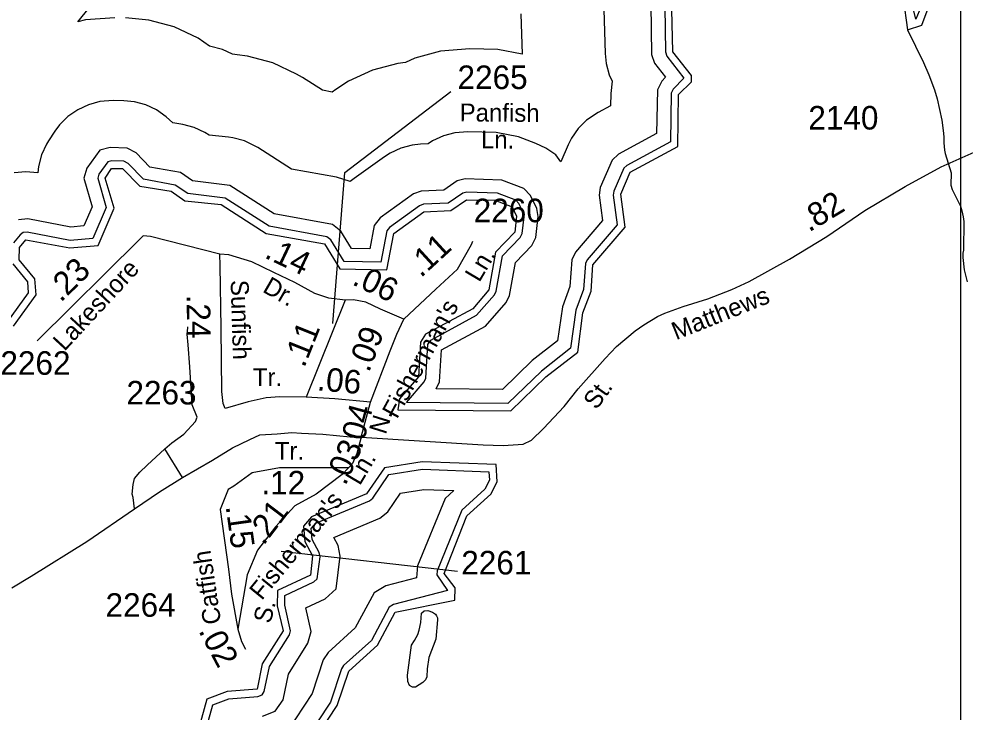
# Model space of a CAD drawing. Extents: x 1473865 to 1648260, y 639067 to 773536.
# Drawn here: x 1607539 to 1612556, y 673547 to 677225 of the extents above; entities that cross this region are included whole.
import ezdxf

# ---------------------------------------------------------------- set-up
doc = ezdxf.new("R2010")
doc.units = 0
for name, color, linetype in [('Exist Hydrographic Buffer Line', 7, 'Continuous'), ('Exist Hydrographic Lake Shore', 7, 'Continuous'), ('Exist Hydrographic Misc Water Feature', 7, 'Continuous'), ('Exist Road Non-System Type 51', 7, 'Continuous'), ('Exist Road Secondary Mileage Hundredths English Label', 7, 'Continuous'), ('Exist Road Secondary Type 51 Attributed', 7, 'Continuous'), ('Exist Road Secondary Type 51 Label', 7, 'Continuous'), ('Exist Road Secondary Type 51 Number Label', 7, 'Continuous'), ('Map Preparation Inset Cut Line', 7, 'Continuous')]:
    doc.layers.add(name, color=color, linetype=linetype)

msp = doc.modelspace()

# ---------------------------------------------------------------- linework, layer by layer
at = {"layer": 'Exist Hydrographic Buffer Line'}
for points in [[(1608047.2, 677231.8), (1607892, 677219.9), (1607852.2, 677209.2), (1607945.7, 677326.9)], [(1610890.2, 677303.9), (1610893.6, 677037), (1610910.1, 676991.1), (1610968, 676916.2), (1610948.5, 676895.9), (1610924.3, 676849.7), (1610920.6, 676616.8), (1610718.1, 676507.6), (1610684.7, 676475.3), (1610621.9, 676331.6), (1610616.1, 676290.5), (1610633.8, 676156.1), (1610489.9, 675986.8), (1610471.2, 675946.6), (1610460.9, 675804.6), (1610420.8, 675698.3), (1610395.7, 675517.5), (1610261, 675412.4), (1610102.5, 675259.1), (1609751.6, 675262.4), (1609769.8, 675299.9), (1609780.1, 675468.6), (1610012.5, 675594.1), (1610123.5, 675721.2), (1610140.9, 675757.9), (1610172.5, 675933.3), (1610258.3, 676022.7), (1610279.9, 676065.2), (1610291.8, 676176.7), (1610284.6, 676218.6), (1610251.3, 676287.5), (1610216.2, 676325.4), (1610100.6, 676369.7)], [(1612330, 677309.6), (1612295.2, 677224.1), (1612266.6, 677340.7)], [(1610641, 677274.6), (1610647, 677041.6), (1610652.4, 676988.8), (1610668.6, 676928.2), (1610684.4, 676894.3), (1610676.9, 676829.5), (1610676, 676765), (1610609.9, 676729.2), (1610549.5, 676688.3), (1610505.2, 676643.9), (1610469.1, 676592.5), (1610450.9, 676556.3), (1610412.1, 676467.2), (1610385.3, 676504), (1610333.9, 676540), (1610280.9, 676565.1), (1610188.9, 676599.8), (1610069.3, 676622.9), (1609920.3, 676625.9), (1609850.4, 676620.5), (1609789.8, 676604.3), (1609732.9, 676577.8), (1609709.6, 676563.2), (1609669.3, 676561.2), (1609624.4, 676556.1), (1609563.8, 676539.9), (1609506.9, 676513.4), (1609476.9, 676494), (1609316.9, 676379.1), (1609296.5, 676363.3), (1609222.6, 676386.1), (1608984.6, 676428.9), (1608805.6, 676543.2), (1608735, 676578.1), (1608674.4, 676594.3), (1608649.7, 676597.7), (1608548.2, 676608.5), (1608525.9, 676622.5), (1608469, 676649.1), (1608408.3, 676665.3), (1608354.6, 676673.9), (1608320.3, 676706.6), (1608268.9, 676742.6), (1608212, 676769.1), (1608151.4, 676785.3), (1608096.3, 676790.8), (1608038.2, 676791.9), (1607968.4, 676786.5), (1607907.8, 676770.3), (1607850.9, 676743.7), (1607799.5, 676707.8), (1607755.2, 676663.4), (1607729.9, 676629.5), (1607695.9, 676577.7), (1607685.1, 676560.2), (1607658.7, 676503.3), (1607642.4, 676442.7), (1607639.4, 676408.2), (1607575.8, 676413.9), (1607513.4, 676408.4)], [(1610201.1, 677253.1), (1610207, 677037.9), (1610078.4, 677062.8), (1609929.4, 677065.8), (1609774, 677053.9), (1609639.3, 677017.7), (1609588.3, 676994), (1609548, 676989.5), (1609413.3, 676953.4), (1609286.9, 676894.5), (1609220.1, 676851.4), (1609200.4, 676837.1), (1609148.2, 676846.6), (1609042.4, 676914.1), (1609011.9, 676932.6), (1608885.5, 676991.5), (1608750.8, 677027.6), (1608695.7, 677035.3), (1608672.6, 677037.8), (1608619.5, 677062.5), (1608549.4, 677081.3), (1608488.9, 677123.7), (1608362.5, 677182.6), (1608227.8, 677218.7), (1608105.3, 677230.6)], [(1610963.9, 677289.9), (1610966.9, 677050.2), (1610975.3, 677026.9), (1611064.9, 676910.9), (1611008.7, 676852.6), (1610997.5, 676831.1), (1610993.3, 676572.6), (1610761.9, 676447.7), (1610746.2, 676432.5), (1610693.2, 676311.4), (1610690.3, 676290.2), (1610710.9, 676133.4), (1610552.4, 675946.8), (1610543.6, 675927.8), (1610533.4, 675788.6), (1610492.5, 675680), (1610464.4, 675477.9), (1610309.3, 675356.9), (1610131.9, 675185.3), (1609594.4, 675190.4), (1609688, 675299.6), (1609697.3, 675318.8), (1609708.3, 675496.9), (1609723.2, 675521.4), (1609965.9, 675652.4), (1610061.5, 675761.9), (1610070.3, 675780.5), (1610104.1, 675968.1), (1610197.7, 676065.7), (1610208.3, 676086.5), (1610217.6, 676174.4), (1610213.9, 676195.9), (1610189.9, 676245.6), (1610173.9, 676262.9), (1610076, 676300.4)], [(1610100.6, 676369.7), (1609906, 676376.4), (1609863.5, 676365.4), (1609792.5, 676317), (1609671.4, 676311.1), (1609630.9, 676297), (1609454, 676170), (1609423.5, 676129.6), (1609400, 676005.7), (1609303.1, 676007.7), (1609246.3, 676099.7), (1609202.7, 676135.1), (1608891.8, 676191.6), (1608657.8, 676341), (1608459.8, 676366.1), (1608395.8, 676410), (1608234, 676439.5), (1608160.3, 676515.5), (1608114.1, 676539.8), (1608023.9, 676542.3), (1607969.2, 676528.3), (1607899.6, 676433.8), (1607883.9, 676380.3), (1607928, 676228.8), (1607883.8, 676127), (1607814.4, 676120.8), (1607586.9, 676163.8), (1607537.7, 676159.7)], [(1610076, 676300.4), (1609913.7, 676306), (1609892.9, 676300.6), (1609815.6, 676247.9), (1609684.9, 676241.6), (1609663.6, 676234.1), (1609503.5, 676119.2), (1609489.3, 676100.4), (1609457.8, 675934.5), (1609263.5, 675938.4), (1609192.9, 676052.8), (1609172.5, 676069.3), (1608865.7, 676125.1), (1608633.4, 676273.5), (1608434.2, 676298.7), (1608368.5, 676343.7), (1608199.3, 676374.5), (1608117.7, 676458.7), (1608095.8, 676470.2), (1608031.8, 676472), (1608010.9, 676466.6), (1607963.4, 676402.1), (1607956.9, 676380.2), (1608002.3, 676224.1), (1607931.6, 676060.9), (1607810.9, 676050.1), (1607583.2, 676093.2), (1607562.3, 676091.4), (1607545.3, 676079.6), (1607510.7, 676037.1)], [(1607506.2, 675926.3), (1607584, 675830.5), (1607588.8, 675772.1), (1607478.3, 675619)], [(1608506.8, 673367.3), (1608568.1, 673585.1), (1608652.6, 673616.4), (1608806.1, 673629.2), (1608828.6, 673638.4), (1608840.5, 673655.4), (1608867.6, 673788), (1608973.8, 673956.8), (1608979.8, 673978.2), (1608948.9, 674114.4), (1608949.6, 674166.4), (1609102.8, 674237.7), (1609120.5, 674253.9), (1609135.7, 674371.4), (1609131.2, 674394.4), (1609094, 674463.4), (1609089.1, 674520.5), (1609113.8, 674549), (1609398.2, 674667.5), (1609416, 674682), (1609500.3, 674806.9), (1609679.4, 674835.6), (1610031.7, 674822.6), (1610035.1, 674777.6), (1610009.8, 674729.1), (1609888, 674618.2), (1609757.6, 674297.2), (1609755.5, 674275.6), (1609811.6, 674192.9), (1609526.1, 674117), (1609503.2, 674103.4), (1609407.9, 673927.4), (1609261, 673794), (1609249.9, 673777), (1609190.6, 673599.3), (1609057.3, 673396.3)], [(1608831.4, 673524.6), (1608897.8, 673551.9), (1608940.3, 673612.5), (1608967.9, 673747.8), (1609071.9, 673913.1), (1609089.6, 673975.3), (1609061, 674100.9), (1609162.5, 674148.1), (1609221, 674201.7), (1609243.4, 674375), (1609232.4, 674430.6), (1609209.3, 674473.6), (1609453.6, 674575.3), (1609495.4, 674609.7), (1609562.7, 674709.2), (1609685.9, 674728.9), (1609845.1, 674723), (1609798.5, 674680.6), (1609653.2, 674322.8), (1609647.1, 674259.2), (1609484.5, 674216), (1609423.7, 674179.9), (1609323, 673994), (1609179.3, 673863.5), (1609153.3, 673823.7), (1609094.1, 673646.1), (1608961.4, 673443.9)]]:
    msp.add_lwpolyline(points, dxfattribs=at)
at = {"layer": 'Exist Hydrographic Lake Shore'}
for points in [[(1612226.9, 677335.2), (1612249.9, 677167.3), (1612326, 677192.1), (1612359.9, 677283.3)], [(1609912.9, 676266), (1610061.9, 676263), (1610153.8, 676228.2), (1610177.9, 676178.6), (1610168.9, 676093.4), (1610066.9, 675987.1), (1610030.9, 675787.6), (1609946.8, 675687.6), (1609694.8, 675551.6), (1609668.9, 675509.4), (1609657.9, 675325.8), (1609556.8, 675209.6), (1609547.9, 675150.8), (1610147.9, 675145.2), (1610333.9, 675325.3), (1610501.9, 675456.4), (1610529.9, 675665.9), (1610572.9, 675780), (1610582.9, 675920.9), (1610752.9, 676121), (1610729.9, 676295.5), (1610780.9, 676412.5), (1611032.9, 676548.6), (1611036.9, 676824.2), (1611104.9, 676891.7), (1611104.9, 676924.6), (1611006.9, 677051.3), (1611000.9, 677274.6)], [(1607510.8, 675595.7), (1607629.9, 675760.7), (1607622.9, 675846.2), (1607540.9, 675946.3), (1607541.9, 676011.9), (1607575.8, 676053.8), (1607808.9, 676009.8), (1607958.9, 676023.2), (1608044.9, 676221.7), (1607996.9, 676380.2), (1608030.8, 676432), (1608088.9, 676430.8), (1608179.9, 676337.1), (1608345.9, 676310.7), (1608419.9, 676260), (1608611.9, 676239.7), (1608850.8, 676087.2), (1609158.9, 676031.8), (1609240.9, 675898.8), (1609490.9, 675893.8), (1609526.9, 676086.7), (1609686.8, 676201.6), (1609828.9, 676208.6), (1609912.9, 676266)], [(1609090.9, 673374.4), (1609226.8, 673581.7), (1609287.8, 673764.3), (1609439.9, 673902.4), (1609533.9, 674077.7), (1609850.9, 674140.3), (1609851.9, 674205.9), (1609794.9, 674282.5), (1609914.9, 674588.6), (1610041.9, 674704.2), (1610075.8, 674769.1), (1610068.9, 674861.2), (1609676.9, 674875.7), (1609476.9, 674843.7), (1609382.9, 674704.4), (1609089.8, 674582.3), (1609047.9, 674534), (1609054.9, 674451.7), (1609095.9, 674375.4), (1609085.8, 674273.9), (1608909.9, 674192.1), (1608908.9, 674110), (1608939.8, 673978.2), (1608829.8, 673803.1), (1608802.9, 673669.1), (1608643.8, 673655.9), (1608534.9, 673615.4), (1608473.9, 673390.1)]]:
    msp.add_lwpolyline(points, dxfattribs=at)
at = {"layer": 'Exist Hydrographic Misc Water Feature'}
for points in [[(1612249.9, 677167.3), (1612335.2, 676994.1), (1612364.4, 676929.5), (1612393.3, 676848.5), (1612408.6, 676800.6), (1612433.2, 676688.5), (1612440.5, 676632.6), (1612444.2, 676600.5), (1612443.8, 676568.5), (1612447.3, 676528.2), (1612450.9, 676511.7), (1612481.5, 676409.4), (1612480.6, 676343.7), (1612488.4, 676319.7), (1612531.2, 676231.1), (1612539, 676207.1), (1612546.5, 676175), (1612550.2, 676150.3), (1612548.1, 675998.5), (1612543.8, 675982.2), (1612543.6, 675958.4), (1612550.7, 675894.3), (1612567.8, 675829.9)], [(1609673.6, 674071.6), (1609687.8, 674083.6), (1609707.8, 674085.7), (1609731.8, 674077), (1609747.5, 674066.8), (1609753.6, 674058.5), (1609759.2, 674046.9), (1609759.3, 674037.1), (1609749.8, 673933), (1609712.6, 673836.9), (1609703.8, 673775.6), (1609703, 673733.7), (1609694.9, 673717.5), (1609680.7, 673703.8), (1609642.4, 673678.4), (1609626.5, 673678.7), (1609610.5, 673688.8), (1609600.8, 673708.7), (1609599.3, 673742.4), (1609621.3, 673902.8), (1609637.6, 673926.3), (1609654, 673957.9), (1609662.3, 673982.4), (1609671, 674021.6), (1609673.6, 674071.6)]]:
    msp.add_lwpolyline(points, dxfattribs=at)
at = {"layer": 'Exist Road Non-System Type 51'}
msp.add_line((1608406.7, 674791.7), (1608312.7, 674944.7), dxfattribs=at)
for points in [[(1608312.7, 674944.7), (1608350, 674975.4), (1608413.2, 675022.2), (1608475.6, 675088.8), (1608483.7, 675112.2), (1608458.4, 675177), (1608445.8, 675379.1), (1608437.5, 675495.7), (1608431.8, 675552.5), (1608435.2, 675585.8), (1608434.3, 675591.3)], [(1608152.8, 674625.4), (1608145.8, 674685), (1608140.2, 674703.3), (1608145.8, 674755.2), (1608151.9, 674785.8), (1608180.4, 674819.4), (1608218.9, 674856.8), (1608312.7, 674944.7)]]:
    msp.add_lwpolyline(points, dxfattribs=at)
at = {"layer": 'Exist Road Secondary Type 51 Attributed'}
for points in [[(1609353.7, 675005.1), (1610000.1, 674964.7), (1610106.9, 674961.6), (1610212.5, 674969.4), (1610256.5, 674989.1), (1610321.4, 675052.3), (1610431, 675168.7), (1610503.7, 675262.3), (1610647.5, 675422.8), (1610708, 675486.3), (1610806.1, 675570.3), (1610852, 675602.2), (1610924.9, 675646.1), (1610963.7, 675663.6), (1611062, 675698.6), (1611192.3, 675739.4), (1611318.8, 675790.1), (1611411.3, 675831.2), (1611624.4, 675951), (1611822.9, 676071), (1612023.8, 676209.4), (1612238.8, 676335.7), (1612429.6, 676440.3), (1612762.6, 676589.7)], [(1608605.1, 675977.2), (1608236.2, 676070.2), (1608197.3, 676074.1), (1608177.9, 676054.6), (1607636.9, 675516.6)], [(1609581, 675631.2), (1609749.5, 675791.3), (1609865, 675897.2), (1609938.7, 676028.9), (1609945.3, 676046.5)], [(1609268.4, 675732.5), (1609182.7, 675743.6), (1609108.8, 675768.9), (1609001.8, 675827.3), (1608891, 675879.9), (1608774.3, 675936.3), (1608651.7, 675973.3), (1608605.1, 675977.2)], [(1609062.2, 675218.6), (1608922.1, 675220.6), (1608850.2, 675214.7), (1608754.9, 675193.3), (1608632.3, 675158.3), (1608622.6, 675183.6), (1608614.8, 675247.8), (1608611, 675584.5), (1608607.1, 675917.4), (1608605.1, 675977.2)], [(1609268.4, 675732.5), (1609062.2, 675218.6)], [(1609581, 675631.2), (1609457, 675685.8), (1609379.2, 675722.7), (1609313.1, 675734.4), (1609268.4, 675732.5)], [(1609404.3, 675192), (1609507.4, 675464.5), (1609542.4, 675551.6), (1609581, 675631.2)], [(1609404.3, 675192), (1609213.9, 675208.9), (1609062.2, 675218.6)], [(1609353.7, 675005.1), (1609404.3, 675192)], [(1607502.1, 674206.6), (1607604.9, 674267.4), (1607899.4, 674451.3), (1608152.8, 674625.4), (1608284.6, 674715.9), (1608406.7, 674791.7), (1608566, 674884.5), (1608672.3, 674949.9), (1608762.8, 674992.7), (1608816.9, 675018.8), (1608909, 675023.4), (1608987.2, 675030.4), (1609037.2, 675027.9), (1609151.1, 675022.1), (1609294.9, 675008.2), (1609353.7, 675005.1)], [(1609353.7, 675005.1), (1609331, 674919.8), (1609307.3, 674866.6), (1609286.6, 674842.9)], [(1609286.6, 674842.9), (1608920.1, 674842.9), (1608775.2, 674816.3), (1608678.1, 674745.8)], [(1609286.6, 674842.9), (1609253.8, 674807.7), (1609114.9, 674704.2), (1609002.6, 674642.1), (1608899.1, 674529.7), (1608804.5, 674405.4), (1608748.9, 674276), (1608700.3, 673986.6)], [(1608678.1, 674745.8), (1608648.1, 674727.6), (1608606.7, 674621.1), (1608651.1, 674304.5), (1608665.8, 674172.5), (1608700.3, 673986.6)], [(1608700.3, 673986.6), (1608719.3, 673921.3), (1608741.2, 673879.9)]]:
    msp.add_lwpolyline(points, dxfattribs=at)
at = {"layer": 'Exist Road Secondary Type 51 Number Label'}
msp.add_line((1608929.4, 674400.2), (1609864.5, 674294.7), dxfattribs=at)
msp.add_lwpolyline([(1609203.6, 675609.5), (1609266.9, 676411.1), (1609829.4, 676840)], dxfattribs=at)
at = {"layer": 'Map Preparation Inset Cut Line'}
msp.add_lwpolyline([(1606587.1, 678673.7), (1612532.1, 678673.7), (1612532.1, 673154.3), (1606587.1, 673154.3)], close=True, dxfattribs=at)

# ---------------------------------------------------------------- texts
at = {"layer": 'Exist Road Secondary Mileage Hundredths English Label'}
for s, rotation, p in [('.82', 31.1623, (1611728.7, 676091.5)), ('.11', 42.5319, (1609670.4, 675848.8)), ('.14', 334.6372, (1608836.2, 675960.3)), ('.23', 44.8467, (1607761.8, 675717.6)), ('.06', 334.5754, (1609300.7, 675818.2)), ('.24', 270.6619, (1608428.5, 675761.2)), ('.11', 68.1386, (1609052.2, 675370.5)), ('.09', 69.2789, (1609395.3, 675345.2)), ('.06', 354.9299, (1609117.2, 675254.8)), ('.04', 74.8567, (1609356.7, 674936.2)), ('.03', 66.0529, (1609270.5, 674744.3)), ('.21', 52.7166, (1608835.9, 674427.2)), ('.15', 277.9742, (1608635.1, 674638.4)), ('.02', 297.8302, (1608489.5, 673978.7))]:
    msp.add_text(s, height=125, rotation=rotation, dxfattribs=at).set_placement(p)
msp.add_text('.12', height=125, dxfattribs=at).set_placement((1608824.7, 674701.6))
at = {"layer": 'Exist Road Secondary Type 51 Label'}
for s, rotation, p in [('Panfish', 359.5761, (1609876, 676681.6)), ('Ln.', 359.703, (1609989.1, 676538.2)), ('Ln.', 59.2767, (1609980.1, 675823.6)), ('Lakeshore', 47.1897, (1607780.6, 675458.3)), ('Dr.', 330.2363, (1608826.1, 675779.7)), ('Sunfish', 271.6726, (1608661.9, 675839)), ('Matthews', 21.8316, (1611023.6, 675519.7)), ("Fisherman's", 61.3235, (1609543.8, 675098.8)), ('St.', 54.2461, (1610601.7, 675146.9)), ('N.', 72.6578, (1609484.4, 675016.2)), ('Ln.', 59.2767, (1609346.7, 674744.9)), ("Fisherman's", 50.7038, (1608826.8, 674135.8)), ('Catfish', 98.4021, (1608612.2, 674019.1)), ('S.', 75.9737, (1608873, 674012.4))]:
    msp.add_text(s, height=95, rotation=rotation, dxfattribs=at).set_placement(p)
for p in [(1608779.9, 675276.5), (1608895.8, 674885.6)]:
    msp.add_text('Tr.', height=95, dxfattribs=at).set_placement(p)
at = {"layer": 'Exist Road Secondary Type 51 Number Label'}
for s, p in [('2265', (1609864.7, 676853.2)), ('2140', (1611724.8, 676638.3)), ('2260', (1609950.5, 676146.4)), ('2262', (1607441, 675336.9)), ('2263', (1608109.3, 675179.3)), ('2261', (1609884.6, 674277.3)), ('2264', (1607998.6, 674052.6))]:
    msp.add_text(s, height=125, dxfattribs=at).set_placement(p)

doc.saveas('drawing.dxf')
